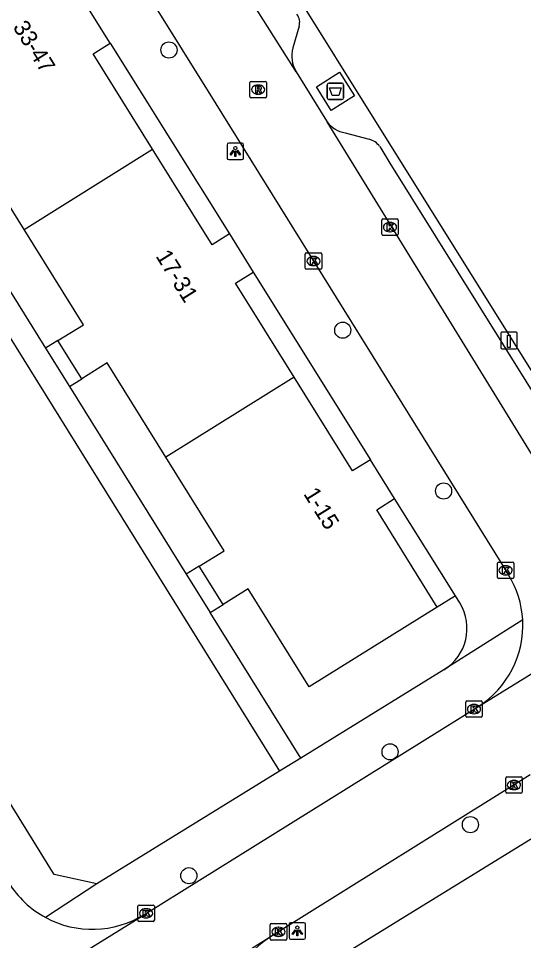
# Model space of a CAD drawing. Extents: x 160037 to 160839, y 385326 to 386441.
# Drawn here: x 160227.4 to 160258, y 386118.5 to 386174.4 of the extents above; entities that cross this region are included whole.
import ezdxf

# ---------------------------------------------------------------- set-up
doc = ezdxf.new("R2010")
doc.units = 0
for name, color, linetype in [('IMGEO_Afval_apart_plaats', 7, 'Continuous'), ('IMGEO_Boom', 7, 'Continuous'), ('IMGEO_Haag', 7, 'Continuous'), ('IMGEO_Kolk', 7, 'Continuous'), ('IMGEO_Laadpaal', 7, 'Continuous'), ('IMGEO_Lichtpunt', 7, 'Continuous'), ('IMGEO_Pand', 7, 'Continuous'), ('IMGEO_Pand_nummerreeks', 7, 'Continuous'), ('IMGEO_Rijbaan_lokaal_open', 7, 'Continuous'), ('IMGEO_Rioolput', 7, 'Continuous'), ('IMGEO_Voetpad_gesloten', 7, 'Continuous'), ('IMGEO_Voetpad_op_trap', 7, 'Continuous'), ('IMGEO_Voetpad_open', 7, 'Continuous')]:
    doc.layers.add(name, color=color, linetype=linetype)

msp = doc.modelspace()

# ---------------------------------------------------------------- linework, layer by layer
at = {"layer": 'IMGEO_Afval_apart_plaats'}
for p, q in [((160246.142, 386169.591), (160246.142, 386170.391)), ((160246.142, 386170.391), (160246.142, 386169.591)), ((160246.242, 386170.491), (160247.032, 386170.491)), ((160247.032, 386170.491), (160246.242, 386170.491)), ((160247.132, 386170.391), (160247.132, 386169.591)), ((160247.132, 386169.591), (160247.132, 386170.391)), ((160247.032, 386169.491), (160246.242, 386169.491)), ((160246.242, 386169.491), (160247.032, 386169.491))]:
    msp.add_line(p, q, dxfattribs=at)
msp.add_lwpolyline([(160246.285, 386170.205), (160246.989, 386170.205), (160246.84, 386169.735), (160246.434, 386169.735), (160246.285, 386170.205)], dxfattribs=at)
for centre, start, end in [((160246.242, 386170.391), 90, 180), ((160246.242, 386170.391), 90, 180), ((160247.032, 386170.391), 0, 90), ((160247.032, 386170.391), 360, 90), ((160246.242, 386169.591), 180, 270), ((160246.242, 386169.591), 180, 270), ((160247.032, 386169.591), 270, 0), ((160247.032, 386169.591), 270, 0)]:
    msp.add_arc(centre, 0.1, start, end, dxfattribs=at)
at = {"layer": 'IMGEO_Boom'}
for centre in [(160236.542, 386172.494), (160247.08, 386155.51), (160253.195, 386145.768), (160249.95, 386129.956), (160254.821, 386125.547), (160237.749, 386122.451)]:
    msp.add_circle(centre, 0.489, dxfattribs=at)
at = {"layer": 'IMGEO_Haag'}
msp.add_lwpolyline([(160253.916, 386139.405), (160252.809, 386138.733)], dxfattribs=at)
at = {"layer": 'IMGEO_Kolk'}
for p, q in [((160249.445, 386161.335), (160249.445, 386162.187)), ((160249.52, 386162.261), (160250.372, 386162.261)), ((160249.933, 386162.041), (160249.958, 386162.041)), ((160250.446, 386162.187), (160250.446, 386161.335)), ((160249.956, 386161.481), (160249.931, 386161.481)), ((160250.372, 386161.261), (160249.52, 386161.261)), ((160244.88, 386160.203), (160245.732, 386160.203)), ((160244.805, 386159.277), (160244.805, 386160.129)), ((160245.293, 386159.983), (160245.318, 386159.983)), ((160245.806, 386160.129), (160245.806, 386159.277)), ((160245.732, 386159.203), (160244.88, 386159.203)), ((160245.316, 386159.423), (160245.291, 386159.423)), ((160256.454, 386140.532), (160256.454, 386141.384)), ((160256.529, 386141.458), (160257.381, 386141.458)), ((160256.942, 386141.238), (160256.967, 386141.238)), ((160257.455, 386141.384), (160257.455, 386140.532)), ((160256.965, 386140.678), (160256.94, 386140.678)), ((160257.381, 386140.458), (160256.529, 386140.458)), ((160254.539, 386132.125), (160254.539, 386132.977)), ((160254.614, 386133.051), (160255.466, 386133.051)), ((160255.027, 386132.831), (160255.052, 386132.831)), ((160255.54, 386132.977), (160255.54, 386132.125)), ((160255.05, 386132.271), (160255.025, 386132.271)), ((160255.466, 386132.051), (160254.614, 386132.051)), ((160256.959, 386127.521), (160256.959, 386128.373)), ((160257.034, 386128.447), (160257.886, 386128.447)), ((160257.96, 386128.373), (160257.96, 386127.521)), ((160257.447, 386128.227), (160257.472, 386128.227)), ((160257.886, 386127.447), (160257.034, 386127.447)), ((160257.47, 386127.667), (160257.445, 386127.667)), ((160234.655, 386119.748), (160234.655, 386120.6)), ((160234.73, 386120.674), (160235.582, 386120.674)), ((160235.656, 386120.6), (160235.656, 386119.748)), ((160235.143, 386120.454), (160235.168, 386120.454)), ((160235.582, 386119.674), (160234.73, 386119.674)), ((160235.166, 386119.894), (160235.141, 386119.894)), ((160242.685, 386118.624), (160242.685, 386119.476)), ((160242.76, 386119.55), (160243.612, 386119.55)), ((160243.686, 386119.476), (160243.686, 386118.624)), ((160243.173, 386119.33), (160243.198, 386119.33)), ((160243.612, 386118.55), (160242.76, 386118.55)), ((160243.196, 386118.77), (160243.171, 386118.77))]:
    msp.add_line(p, q, dxfattribs=at)
for points in [[(160249.445, 386161.335), (160249.445, 386162.187)], [(160249.52, 386162.261), (160250.372, 386162.261)], [(160249.766, 386161.961), (160249.889, 386161.961), (160249.889, 386161.81), (160250.019, 386161.961), (160250.183, 386161.961), (160250.037, 386161.81), (160250.19, 386161.561), (160250.038, 386161.561), (160249.953, 386161.725), (160249.889, 386161.658), (160249.889, 386161.561), (160249.766, 386161.561), (160249.766, 386161.961)], [(160250.446, 386162.187), (160250.446, 386161.335)], [(160250.372, 386161.261), (160249.52, 386161.261)], [(160244.88, 386160.203), (160245.732, 386160.203)], [(160244.805, 386159.277), (160244.805, 386160.129)], [(160245.126, 386159.903), (160245.249, 386159.903), (160245.249, 386159.752), (160245.379, 386159.903), (160245.543, 386159.903), (160245.397, 386159.752), (160245.55, 386159.503), (160245.398, 386159.503), (160245.313, 386159.667), (160245.249, 386159.6), (160245.249, 386159.503), (160245.126, 386159.503), (160245.126, 386159.903)], [(160245.806, 386160.129), (160245.806, 386159.277)], [(160245.732, 386159.203), (160244.88, 386159.203)], [(160256.454, 386140.532), (160256.454, 386141.384)], [(160256.529, 386141.458), (160257.381, 386141.458)], [(160257.455, 386141.384), (160257.455, 386140.532)], [(160256.775, 386141.158), (160256.898, 386141.158), (160256.898, 386141.007), (160257.028, 386141.158), (160257.192, 386141.158), (160257.046, 386141.007), (160257.199, 386140.758), (160257.047, 386140.758), (160256.962, 386140.922), (160256.898, 386140.855), (160256.898, 386140.758), (160256.775, 386140.758), (160256.775, 386141.158)], [(160257.381, 386140.458), (160256.529, 386140.458)], [(160254.539, 386132.125), (160254.539, 386132.977)], [(160254.614, 386133.051), (160255.466, 386133.051)], [(160255.54, 386132.977), (160255.54, 386132.125)], [(160254.86, 386132.751), (160254.983, 386132.751), (160254.983, 386132.6), (160255.113, 386132.751), (160255.277, 386132.751), (160255.131, 386132.6), (160255.284, 386132.351), (160255.132, 386132.351), (160255.047, 386132.515), (160254.983, 386132.448), (160254.983, 386132.351), (160254.86, 386132.351), (160254.86, 386132.751)], [(160255.466, 386132.051), (160254.614, 386132.051)], [(160256.959, 386127.521), (160256.959, 386128.373)], [(160257.034, 386128.447), (160257.886, 386128.447)], [(160257.96, 386128.373), (160257.96, 386127.521)], [(160257.28, 386128.147), (160257.403, 386128.147), (160257.403, 386127.996), (160257.533, 386128.147), (160257.697, 386128.147), (160257.551, 386127.996), (160257.704, 386127.747), (160257.552, 386127.747), (160257.467, 386127.911), (160257.403, 386127.844), (160257.403, 386127.747), (160257.28, 386127.747), (160257.28, 386128.147)], [(160257.886, 386127.447), (160257.034, 386127.447)], [(160234.655, 386119.748), (160234.655, 386120.6)], [(160234.73, 386120.674), (160235.582, 386120.674)], [(160235.656, 386120.6), (160235.656, 386119.748)], [(160234.976, 386120.374), (160235.099, 386120.374), (160235.099, 386120.223), (160235.229, 386120.374), (160235.393, 386120.374), (160235.247, 386120.223), (160235.4, 386119.974), (160235.248, 386119.974), (160235.163, 386120.138), (160235.099, 386120.071), (160235.099, 386119.974), (160234.976, 386119.974), (160234.976, 386120.374)], [(160235.582, 386119.674), (160234.73, 386119.674)], [(160242.685, 386118.624), (160242.685, 386119.476)], [(160242.76, 386119.55), (160243.612, 386119.55)], [(160243.686, 386119.476), (160243.686, 386118.624)], [(160243.006, 386119.25), (160243.129, 386119.25), (160243.129, 386119.099), (160243.259, 386119.25), (160243.423, 386119.25), (160243.277, 386119.099), (160243.43, 386118.85), (160243.278, 386118.85), (160243.193, 386119.014), (160243.129, 386118.947), (160243.129, 386118.85), (160243.006, 386118.85), (160243.006, 386119.25)], [(160243.612, 386118.55), (160242.76, 386118.55)]]:
    msp.add_lwpolyline(points, dxfattribs=at)
for centre, start, end in [((160249.522, 386162.185), 91.552, 178.448), ((160249.522, 386162.185), 91.552, 178.448), ((160250.37, 386162.185), 1.552, 88.448), ((160250.37, 386162.185), 1.552, 88.448), ((160249.522, 386161.337), 181.552, 268.448), ((160249.522, 386161.337), 181.552, 268.448), ((160250.37, 386161.337), 271.552, 358.448), ((160250.37, 386161.337), 271.552, 358.448), ((160244.882, 386160.127), 91.552, 178.448), ((160244.882, 386160.127), 91.552, 178.448), ((160245.73, 386160.127), 1.552, 88.448), ((160245.73, 386160.127), 1.552, 88.448), ((160244.882, 386159.279), 181.552, 268.448), ((160244.882, 386159.279), 181.552, 268.448), ((160245.73, 386159.279), 271.552, 358.448), ((160245.73, 386159.279), 271.552, 358.448), ((160256.531, 386141.382), 91.552, 178.448), ((160256.531, 386141.382), 91.552, 178.448), ((160257.379, 386141.382), 1.552, 88.448), ((160257.379, 386141.382), 1.552, 88.448), ((160256.531, 386140.534), 181.552, 268.448), ((160256.531, 386140.534), 181.552, 268.448), ((160257.379, 386140.534), 271.552, 358.448), ((160257.379, 386140.534), 271.552, 358.448), ((160254.616, 386132.975), 91.552, 178.448), ((160254.616, 386132.975), 91.552, 178.448), ((160255.464, 386132.975), 1.552, 88.448), ((160255.464, 386132.975), 1.552, 88.448), ((160254.616, 386132.127), 181.552, 268.448), ((160254.616, 386132.127), 181.552, 268.448), ((160255.464, 386132.127), 271.552, 358.448), ((160255.464, 386132.127), 271.552, 358.448), ((160257.036, 386128.371), 91.552, 178.448), ((160257.036, 386128.371), 91.552, 178.448), ((160257.884, 386128.371), 1.552, 88.448), ((160257.884, 386128.371), 1.552, 88.448), ((160257.036, 386127.523), 181.552, 268.448), ((160257.036, 386127.523), 181.552, 268.448), ((160257.884, 386127.523), 271.552, 358.448), ((160257.884, 386127.523), 271.552, 358.448), ((160234.732, 386120.598), 91.552, 178.448), ((160234.732, 386120.598), 91.552, 178.448), ((160235.58, 386120.598), 1.552, 88.448), ((160235.58, 386120.598), 1.552, 88.448), ((160234.732, 386119.75), 181.552, 268.448), ((160234.732, 386119.75), 181.552, 268.448), ((160235.58, 386119.75), 271.552, 358.448), ((160235.58, 386119.75), 271.552, 358.448), ((160242.762, 386119.474), 91.552, 178.448), ((160242.762, 386119.474), 91.552, 178.448), ((160243.61, 386119.474), 1.552, 88.448), ((160243.61, 386119.474), 1.552, 88.448), ((160242.762, 386118.626), 181.552, 268.448), ((160242.762, 386118.626), 181.552, 268.448), ((160243.61, 386118.626), 271.552, 358.448), ((160243.61, 386118.626), 271.552, 358.448)]:
    msp.add_arc(centre, 0.0765, start, end, dxfattribs=at)
for centre, major_axis, ratio, start_param, end_param in [((160249.932, 386161.761), (-0.387, 0.002), 0.722429, 4.712389, 7.853982), ((160249.957, 386161.761), (-0.39, 0.002), 0.717154, 1.570796, 4.712389), ((160245.292, 386159.703), (-0.387, 0.002), 0.722429, 4.712389, 7.853982), ((160245.317, 386159.703), (-0.39, 0.002), 0.717154, 1.570796, 4.712389), ((160256.941, 386140.958), (-0.387, 0.002), 0.722429, 4.712389, 7.853982), ((160256.966, 386140.958), (-0.39, 0.002), 0.717154, 1.570796, 4.712389), ((160255.026, 386132.551), (-0.387, 0.002), 0.722429, 4.712389, 7.853982), ((160255.051, 386132.551), (-0.39, 0.002), 0.717154, 1.570796, 4.712389), ((160257.446, 386127.947), (-0.387, 0.002), 0.722429, 4.712389, 7.853982), ((160257.471, 386127.947), (-0.39, 0.002), 0.717154, 1.570796, 4.712389), ((160235.142, 386120.174), (-0.387, 0.002), 0.722429, 4.712389, 7.853982), ((160235.167, 386120.174), (-0.39, 0.002), 0.717154, 1.570796, 4.712389), ((160243.172, 386119.05), (-0.387, 0.002), 0.722429, 4.712389, 7.853982), ((160243.197, 386119.05), (-0.39, 0.002), 0.717154, 1.570796, 4.712389)]:
    msp.add_ellipse(centre, major_axis=major_axis, ratio=ratio, start_param=start_param, end_param=end_param, dxfattribs=at)
at = {"layer": 'IMGEO_Laadpaal'}
for p, q in [((160256.661, 386155.308), (160256.661, 386154.467)), ((160256.661, 386155.308), (160256.661, 386154.467)), ((160257.577, 386155.392), (160256.736, 386155.392)), ((160257.577, 386155.392), (160256.736, 386155.392)), ((160257.661, 386154.476), (160257.661, 386155.317)), ((160257.661, 386154.476), (160257.661, 386155.317)), ((160256.745, 386154.392), (160257.586, 386154.392)), ((160256.745, 386154.392), (160257.586, 386154.392))]:
    msp.add_line(p, q, dxfattribs=at)
msp.add_lwpolyline([(160257.076, 386155.205), (160257.236, 386155.205), (160257.236, 386154.472), (160257.076, 386154.472), (160257.076, 386155.205)], dxfattribs=at)
for centre, start, end in [((160256.739, 386155.314), 92.4484, 184.2845), ((160256.739, 386155.314), 92.4484, 184.2845), ((160257.583, 386155.314), 2.4484, 94.2845), ((160257.583, 386155.314), 2.4484, 94.2845), ((160256.739, 386154.47), 182.4484, 274.2845), ((160256.739, 386154.47), 182.4484, 274.2845), ((160257.583, 386154.47), 272.4484, 4.2845), ((160257.583, 386154.47), 272.4484, 4.2845)]:
    msp.add_arc(centre, 0.0779, start, end, dxfattribs=at)
at = {"layer": 'IMGEO_Lichtpunt'}
for p, q in [((160240.069, 386166.751), (160240.069, 386165.944)), ((160240.069, 386166.751), (160240.069, 386165.944)), ((160240.971, 386166.846), (160240.163, 386166.846)), ((160240.971, 386166.846), (160240.163, 386166.846)), ((160241.065, 386165.944), (160241.065, 386166.751)), ((160241.065, 386165.944), (160241.065, 386166.751)), ((160240.163, 386165.85), (160240.971, 386165.85)), ((160240.163, 386165.85), (160240.971, 386165.85)), ((160243.828, 386119.51), (160243.828, 386118.703)), ((160243.828, 386119.51), (160243.828, 386118.703)), ((160244.73, 386119.605), (160243.922, 386119.605)), ((160244.73, 386119.605), (160243.922, 386119.605)), ((160244.824, 386118.703), (160244.824, 386119.51)), ((160244.824, 386118.703), (160244.824, 386119.51)), ((160243.922, 386118.609), (160244.73, 386118.609)), ((160243.922, 386118.609), (160244.73, 386118.609))]:
    msp.add_line(p, q, dxfattribs=at)
for points in [[(160240.443, 386166.415), (160240.482, 386166.387), (160240.294, 386166.125), (160240.256, 386166.152), (160240.443, 386166.415)], [(160240.545, 386166.367), (160240.592, 386166.367), (160240.592, 386166.045), (160240.545, 386166.045), (160240.545, 386166.367)], [(160240.655, 386166.387), (160240.693, 386166.414), (160240.88, 386166.152), (160240.841, 386166.124), (160240.655, 386166.387)], [(160244.202, 386119.174), (160244.241, 386119.146), (160244.053, 386118.884), (160244.015, 386118.911), (160244.202, 386119.174)], [(160244.304, 386119.126), (160244.351, 386119.126), (160244.351, 386118.804), (160244.304, 386118.804), (160244.304, 386119.126)], [(160244.414, 386119.146), (160244.452, 386119.173), (160244.639, 386118.911), (160244.6, 386118.883), (160244.414, 386119.146)]]:
    msp.add_lwpolyline(points, dxfattribs=at)
for centre in [(160240.568, 386166.549), (160244.327, 386119.308)]:
    msp.add_circle(centre, 0.0994, dxfattribs=at)
for centre, start, end in [((160240.163, 386166.751), 90, 180), ((160240.163, 386166.751), 90, 180), ((160240.971, 386166.751), 0, 90), ((160240.971, 386166.751), 0, 90), ((160240.163, 386165.944), 180, 270), ((160240.163, 386165.944), 180, 270), ((160240.971, 386165.944), 270, 0), ((160240.971, 386165.944), 270, 360), ((160243.922, 386119.51), 90, 180), ((160243.922, 386119.51), 90, 180), ((160244.73, 386119.51), 0, 90), ((160244.73, 386119.51), 0, 90), ((160243.922, 386118.703), 180, 270), ((160243.922, 386118.703), 180, 270), ((160244.73, 386118.703), 270, 0), ((160244.73, 386118.703), 270, 360)]:
    msp.add_arc(centre, 0.0946, start, end, dxfattribs=at)
at = {"layer": 'IMGEO_Pand'}
for points in [[(160232.968, 386172.906), (160231.623, 386175.064)], [(160235.547, 386166.477), (160231.94, 386172.265), (160232.968, 386172.906)], [(160227.753, 386161.62), (160224.137, 386167.422), (160222.611, 386166.472)], [(160227.753, 386161.62), (160235.547, 386166.477)], [(160240.208, 386161.346), (160239.154, 386160.689), (160235.547, 386166.477)], [(160229.808, 386154.884), (160231.351, 386155.846), (160227.753, 386161.62)], [(160240.208, 386161.346), (160241.653, 386159.027)], [(160244.128, 386152.669), (160240.582, 386158.359), (160241.653, 386159.027)], [(160231.253, 386152.567), (160229.808, 386154.884)], [(160236.353, 386147.825), (160232.798, 386153.529), (160231.253, 386152.567)], [(160244.128, 386152.669), (160236.353, 386147.825)], [(160248.76, 386147.658), (160247.673, 386146.98), (160244.128, 386152.669)], [(160238.377, 386141.204), (160239.891, 386142.147), (160236.353, 386147.825)], [(160250.225, 386145.306), (160248.76, 386147.658)], [(160252.809, 386138.733), (160249.137, 386144.628), (160250.225, 386145.306)], [(160239.823, 386138.883), (160238.377, 386141.204)], [(160252.809, 386138.733), (160245.051, 386133.898), (160241.351, 386139.835), (160239.823, 386138.883)]]:
    msp.add_lwpolyline(points, dxfattribs=at)
at = {"layer": 'IMGEO_Rijbaan_lokaal_open'}
for points in [[(160244.261, 386171.178), (160244.203, 386171.269), (160229.232, 386194.877)], [(160223.539, 386194.595), (160238.918, 386169.985), (160257.129, 386140.681)], [(160244.261, 386171.178), (160245.996, 386168.361), (160246.136, 386168.133)], [(160259.974, 386145.651), (160246.136, 386168.133)], [(160255.275, 386132.696), (160255.371, 386132.747), (160269.474, 386141.464), (160269.622, 386141.58)], [(160235.022, 386120.089), (160255.275, 386132.696)], [(160258.447, 386128.564), (160242.706, 386118.752)], [(160220.685, 386111.216), (160220.795, 386111.27), (160234.929, 386120.014), (160235.022, 386120.089)], [(160228.648, 386109.969), (160228.704, 386110.01), (160242.577, 386118.679), (160242.706, 386118.752)]]:
    msp.add_lwpolyline(points, dxfattribs=at)
for centre, radius, start, end in [((160252.213, 386137.623), 5.789, 3.2756, 31.8841), ((160252.194, 386137.62), 5.809, 302.0355, 3.2932), ((160231.888, 386125.165), 5.958, 211.7338, 241.7345), ((160231.895, 386125.176), 5.971, 241.7243, 301.584), ((160245.778, 386113.847), 5.787, 122.0572, 188.1579)]:
    msp.add_arc(centre, radius, start, end, dxfattribs=at)
at = {"layer": 'IMGEO_Rioolput'}
for p, q in [((160241.453, 386169.666), (160241.453, 386170.518)), ((160241.528, 386170.592), (160242.38, 386170.592)), ((160241.941, 386170.372), (160241.966, 386170.372)), ((160242.454, 386170.518), (160242.454, 386169.666)), ((160241.964, 386169.812), (160241.939, 386169.812)), ((160242.38, 386169.592), (160241.528, 386169.592))]:
    msp.add_line(p, q, dxfattribs=at)
for points in [[(160241.453, 386169.666), (160241.453, 386170.518)], [(160241.528, 386170.592), (160242.38, 386170.592)], [(160242.042, 386170.29), (160241.79, 386170.292), (160241.79, 386169.892)], [(160242.454, 386170.518), (160242.454, 386169.666)], [(160241.79, 386169.892), (160241.914, 386169.892), (160241.914, 386170.054), (160241.925, 386170.054)], [(160241.968, 386170.211), (160241.914, 386170.211), (160241.914, 386170.13)], [(160241.914, 386170.13), (160241.966, 386170.13)], [(160241.972, 386170.025), (160242.043, 386169.892), (160242.183, 386169.892), (160242.118, 386170.018)], [(160242.38, 386169.592), (160241.528, 386169.592)]]:
    msp.add_lwpolyline(points, dxfattribs=at)
for centre, radius, start, end in [((160241.53, 386170.516), 0.0765, 91.552, 178.448), ((160241.53, 386170.516), 0.0765, 91.552, 178.448), ((160242.041, 386170.18), 0.109, 350.3612, 89.416), ((160242.378, 386170.516), 0.0765, 1.552, 88.448), ((160242.378, 386170.516), 0.0765, 1.552, 88.448), ((160241.924, 386170.001), 0.0533, 26.0293, 88.6989), ((160241.95, 386170.319), 0.19, 274.7715, 282.9687), ((160241.974, 386170.115), 0.0964, 77.0061, 93.1865), ((160241.988, 386170.172), 0.0378, 276.6634, 79.6772), ((160242.039, 386170.18), 0.112, 277.5842, 350.9817), ((160242.023, 386169.965), 0.108, 29.5134, 73.7905), ((160241.53, 386169.668), 0.0765, 181.552, 268.448), ((160241.53, 386169.668), 0.0765, 181.552, 268.448), ((160242.378, 386169.668), 0.0765, 271.552, 358.448), ((160242.378, 386169.668), 0.0765, 271.552, 358.448)]:
    msp.add_arc(centre, radius, start, end, dxfattribs=at)
for centre, major_axis, ratio, start_param, end_param in [((160241.94, 386170.092), (-0.387, 0.002), 0.722429, 4.712389, 7.853982), ((160241.965, 386170.092), (-0.39, 0.002), 0.717154, 1.570796, 4.712389)]:
    msp.add_ellipse(centre, major_axis=major_axis, ratio=ratio, start_param=start_param, end_param=end_param, dxfattribs=at)
at = {"layer": 'IMGEO_Voetpad_gesloten'}
msp.add_lwpolyline([(160246.891, 386171.15), (160247.793, 386169.723), (160246.384, 386168.832), (160245.482, 386170.259), (160246.891, 386171.15)], dxfattribs=at)
at = {"layer": 'IMGEO_Voetpad_op_trap'}
for points in [[(160229.808, 386154.884), (160229.06, 386154.418)], [(160230.504, 386152.1), (160231.253, 386152.567)], [(160238.377, 386141.204), (160237.595, 386140.717)], [(160239.041, 386138.396), (160239.823, 386138.883)]]:
    msp.add_lwpolyline(points, dxfattribs=at)
at = {"layer": 'IMGEO_Voetpad_open'}
for points in [[(160263.75, 386144.719), (160229.559, 386199.407)], [(160206.634, 386187.626), (160243.248, 386128.789)], [(160232.178, 386121.961), (160229.573, 386122.535), (160195.246, 386178.088), (160195.701, 386180.824)], [(160244.43, 386173.928), (160244.044, 386172.622)], [(160232.968, 386172.906), (160240.208, 386161.346)], [(160247.22, 386167.477), (160248.678, 386167.08)], [(160249.319, 386166.638), (160249.942, 386165.641), (160259.566, 386150.213)], [(160221.848, 386165.996), (160229.06, 386154.418)], [(160241.653, 386159.027), (160248.76, 386147.658)], [(160229.06, 386154.418), (160230.504, 386152.1)], [(160230.504, 386152.1), (160237.595, 386140.717)], [(160253.916, 386139.405), (160250.225, 386145.306)], [(160237.595, 386140.717), (160239.041, 386138.396)], [(160254.18, 386138.983), (160253.916, 386139.405)], [(160244.532, 386129.581), (160239.041, 386138.396)], [(160257.993, 386137.954), (160253.278, 386134.97), (160253.219, 386134.939)], [(160253.219, 386134.939), (160244.532, 386129.581)], [(160244.532, 386129.581), (160243.248, 386128.789)], [(160243.248, 386128.789), (160232.178, 386121.961)], [(160260.721, 386126.044), (160244.742, 386116.198)], [(160232.178, 386121.961), (160229.066, 386119.917)]]:
    msp.add_lwpolyline(points, dxfattribs=at)
for centre, radius, start, end in [((160243.69, 386174.172), 0.779, 341.778, 38.4713), ((160245.847, 386172.155), 1.863, 165.4681, 211.6245), ((160247.469, 386169.112), 1.654, 216.2952, 261.343), ((160248.436, 386166.044), 1.064, 33.9504, 76.8734), ((160251.674, 386137.442), 2.942, 301.6803, 31.5845)]:
    msp.add_arc(centre, radius, start, end, dxfattribs=at)

# ---------------------------------------------------------------- texts
at = {"layer": 'IMGEO_Pand_nummerreeks'}
for s, rotation, p in [('33-47', 302.0101, (160227.046, 386173.887)), ('17-31', 301.8584, (160235.708, 386160.003)), ('1-15', 301.9201, (160244.669, 386145.597))]:
    msp.add_text(s, height=1, rotation=rotation, dxfattribs=at).set_placement(p)

doc.saveas('drawing.dxf')
